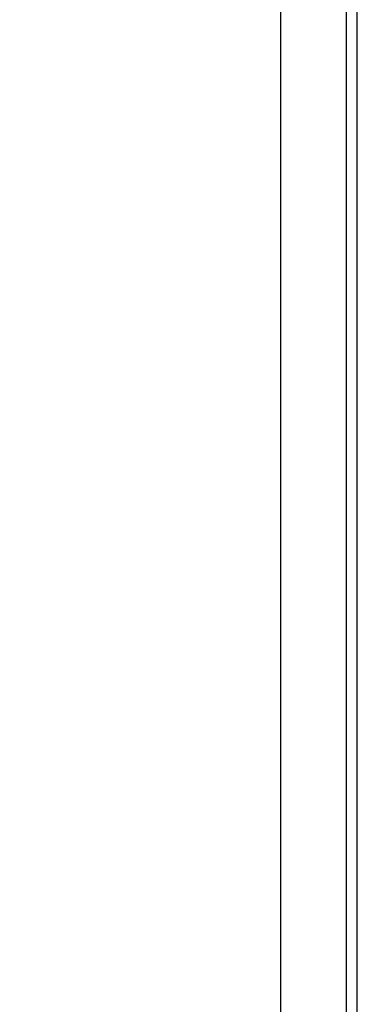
# Model space of a CAD drawing. Header units: inches. Extents: x 24 to 1128, y -58 to 748.
# Tile 278 of 656: x 487 to 494, y 295 to 317. Entities that reach past the tile are written whole.
import ezdxf

# ---------------------------------------------------------------- set-up
doc = ezdxf.new("R2010")
doc.units = ezdxf.units.IN
doc.header["$LTSCALE"] = 32
doc.header["$MEASUREMENT"] = 0
doc.layers.add('Visible (ANSI)', color=7, linetype='Continuous', lineweight=30)

msp = doc.modelspace()

# ---------------------------------------------------------------- linework, layer by layer
at = {"layer": 'Visible (ANSI)'}
for p, q in [((494.28063, 185.86817), (494.28063, 333.73367)), ((494.03261, 328.54617), (494.03261, 290.54617)), ((494.03261, 328.54617), (494.03261, 309.54617)), ((492.59548, 290.79617), (492.59548, 328.29617)), ((492.59548, 309.54617), (492.59548, 328.29617)), ((492.59548, 290.79617), (492.59548, 309.54617)), ((494.03261, 309.54617), (494.03261, 290.54617))]:
    msp.add_line(p, q, dxfattribs=at)
msp.add_open_spline([(491.15563, 290.79617), (490.59664, 290.79617), (490.03802, 290.88623), (488.90837, 291.25017), (488.33993, 291.53713), (487.13377, 292.36838), (486.50872, 292.95582), (485.31372, 294.39754), (484.7494, 295.26673), (484.09837, 296.52177), (483.95768, 296.81114), (483.82206, 297.10867)], degree=3, knots=[0, 0, 0, 0, 0.159713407, 0.159713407, 0.331843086, 0.331843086, 0.542791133, 0.542791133, 0.767016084, 0.767016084, 0.831604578, 0.831604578, 0.831604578, 0.831604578], dxfattribs=at)

doc.saveas('drawing.dxf')
